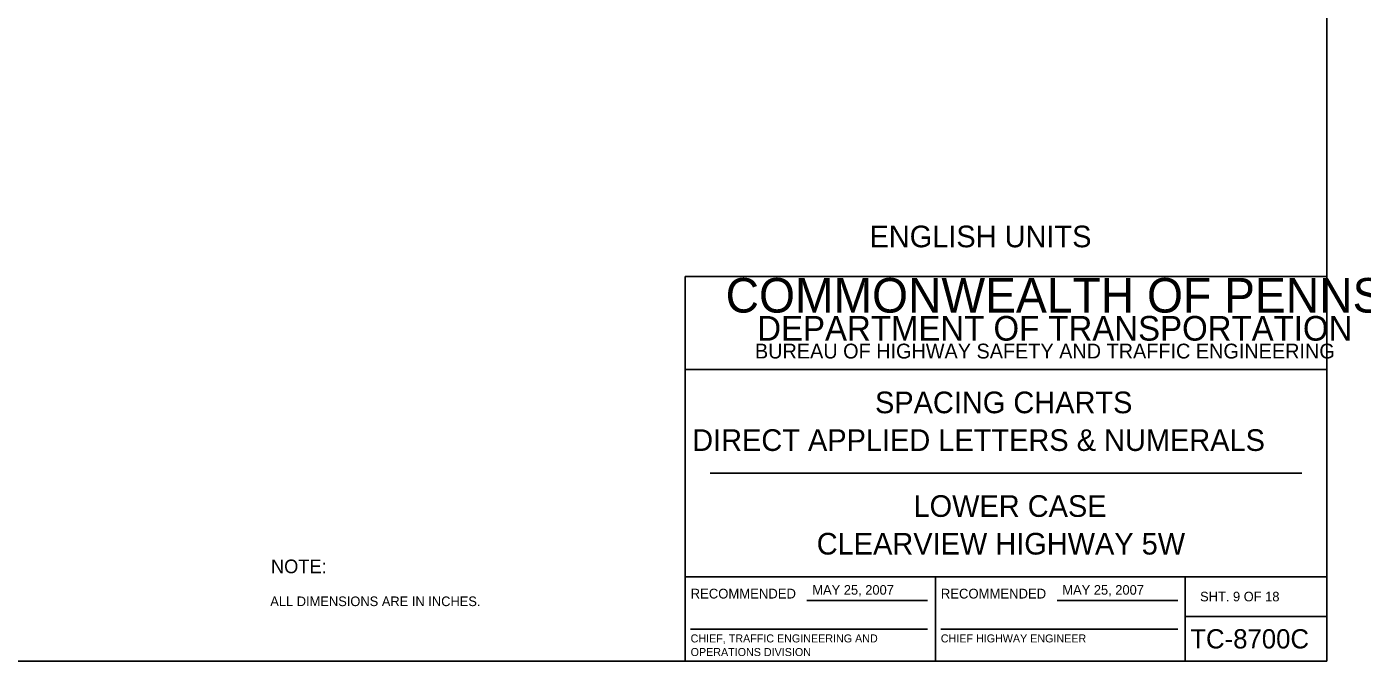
# Model space of a CAD drawing. Extents: x 637580 to 641849, y 297270 to 299646.
# Drawn here: x 639683 to 640099.4, y 299066.6 to 299264.5 of the extents above; entities that cross this region are included whole.
import ezdxf

# ---------------------------------------------------------------- set-up
doc = ezdxf.new("R2010")
doc.units = 0
doc.layers.add('1', color=7, linetype='Continuous')
doc.layers.add('2', color=7, linetype='Continuous')

msp = doc.modelspace()

# ---------------------------------------------------------------- linework, layer by layer
at = {"layer": '1'}
for p, q in [((640088.31, 299066.63), (640088.31, 299630.63)), ((639888.31, 299066.63), (639888.31, 299186.63)), ((639888.31, 299186.63), (640088.31, 299186.63)), ((640088.31, 299157.63), (639888.31, 299157.63)), ((639896.06, 299125.31), (640080.56, 299125.31)), ((639888.31, 299093), (640088.31, 299093)), ((639966.31, 299093), (639966.31, 299066.63)), ((640044.19, 299066.63), (640044.19, 299093)), ((639926.24, 299085.57), (639963.87, 299085.57)), ((640004.24, 299085.57), (640041.87, 299085.57)), ((640044.19, 299080.63), (640088.31, 299080.63)), ((639889.99, 299076.68), (639963.87, 299076.68)), ((639967.99, 299076.68), (640041.87, 299076.68)), ((640088.31, 299066.63), (639302.31, 299066.63)), ((639302.31, 299066.63), (639888.31, 299066.63))]:
    msp.add_line(p, q, dxfattribs=at)

# ---------------------------------------------------------------- texts
for s, height, p in [('COMMONWEALTH OF PENNSYLVANIA', 10.7828, (639900.9, 299175.36)), ('DEPARTMENT OF TRANSPORTATION', 7.6837, (639910.76, 299166.61)), ('BUREAU OF HIGHWAY SAFETY AND TRAFFIC ENGINEERING', 4.6253, (639910.04, 299161.04)), ('SPACING CHARTS', 6.75, (639947.47, 299143.97)), ('DIRECT APPLIED LETTERS & NUMERALS', 6.75, (639890.47, 299132.22)), ('LOWER CASE', 6.75, (639959.47, 299111.66)), ('CLEARVIEW HIGHWAY 5W', 6.75, (639929.3, 299099.91)), ('RECOMMENDED', 3.048, (639889.99, 299086.2)), ('RECOMMENDED', 3.048, (639967.99, 299086.2)), ('SHT. 9 OF 18', 3, (640048.82, 299085.31)), ('TC-8700C', 6, (640045.77, 299070.63)), ('CHIEF, TRAFFIC ENGINEERING AND', 2.5, (639889.99, 299072.51)), ('CHIEF HIGHWAY ENGINEER', 2.5, (639967.99, 299072.51)), ('OPERATIONS DIVISION', 2.5, (639889.99, 299068.26))]:
    msp.add_text(s, height=height, dxfattribs=at).set_placement(p)
at = {"layer": '2'}
for s, height, p in [('ENGLISH UNITS', 6.75, (639945.74, 299195.72)), ('NOTE:', 4.25, (639759.16, 299094.1)), ('MAY 25, 2007', 3, (639927.93, 299087.39)), ('ALL DIMENSIONS ARE IN INCHES.', 3, (639758.94, 299083.83))]:
    msp.add_text(s, height=height, dxfattribs=at).set_placement(p)
msp.add_text('MAY 25, 2007', height=3, rotation=360, dxfattribs=at).set_placement((640005.88, 299087.39))

doc.saveas('drawing.dxf')
